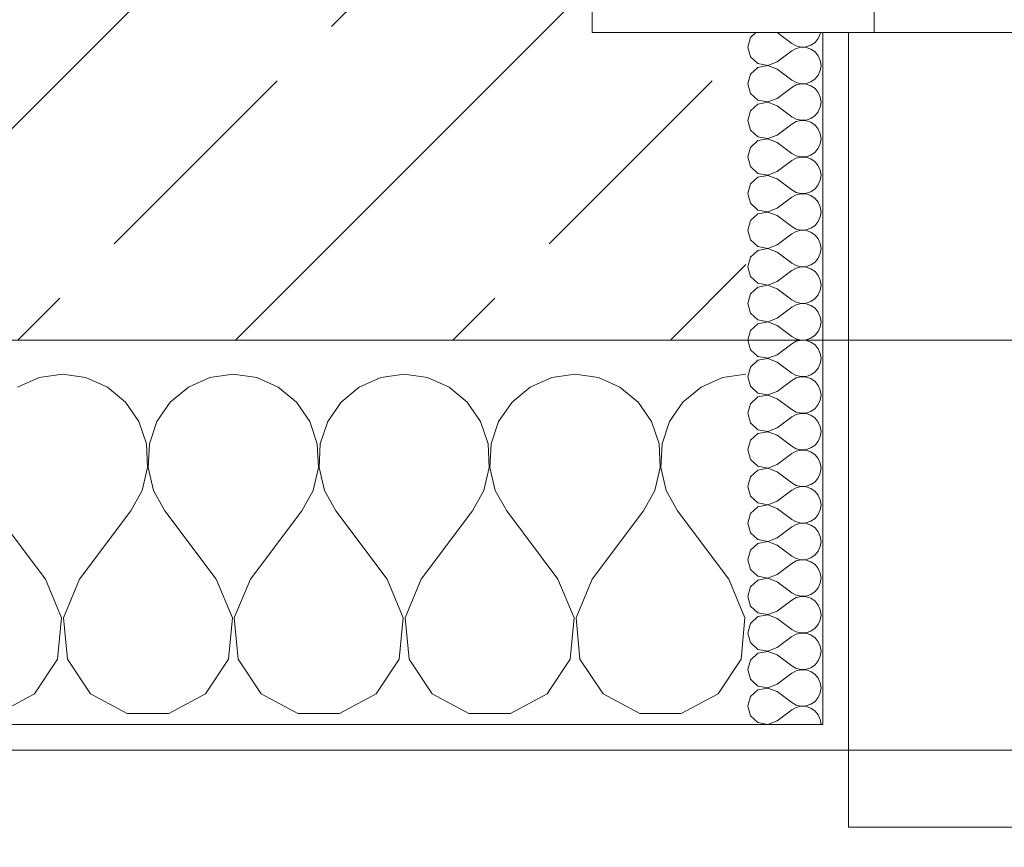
# Model space of a CAD drawing. Header units: metres. Extents: x -3.6 to 90.7, y -11.1 to 18.
# Tile 339 of 656: x 36.917 to 37.301, y -0.193 to 0.13. Entities that reach past the tile are written whole.
import ezdxf

# ---------------------------------------------------------------- set-up
doc = ezdxf.new("R2010")
doc.units = ezdxf.units.M
doc.header["$MEASUREMENT"] = 0
doc.linetypes.add('Strichlinie eng', pattern=[0.115, 0.075, -0.04])
doc.linetypes.add('Wipeout_Contour', pattern=[1, 0, -1])
for name, color, linetype in [('152 - Bemaßung_ Beschriftung.Ausbau', 7, 'Continuous'), ('603 - Struktur.Bodenplatte_ Decke Roh', 7, 'Continuous'), ('604 - Struktur.Wand Aussen', 7, 'Continuous')]:
    doc.layers.add(name, color=color, linetype=linetype)
doc.styles.add('ERSTELLTER_STIL_2', font='txt')
doc.dimstyles.new('ERSTELLTER_STIL__1', dxfattribs={"dimtxt": 0.1, "dimasz": 0.0532, "dimexe": 0.18, "dimexo": 0.0625, "dimgap": 0, "dimtad": 1, "dimzin": 0, "dimdsep": 46, "dimtxsty": 'ERSTELLTER_STIL_2', "dimblk": 'ARROWHEAD_2', "dimblk1": 'ARROWHEAD_2', "dimblk2": 'ARROWHEAD_2', "dimcen": 0.09, "dimse1": 1, "dimse2": 1, "dimclrd": 7, "dimclre": 7, "dimclrt": 7, "dimazin": 0, "dimtfac": 1, "dimtdec": 4, "dimtmove": 0, "dimatfit": 3, "dimfxl": 1, "dimtolj": 1, "dimtzin": 0, "dimarcsym": 0})
doc.dimstyles.new('ERSTELLTER_STIL__2', dxfattribs={"dimtxt": 0.1, "dimasz": 0.0532, "dimexe": 0.18, "dimexo": 0.0625, "dimgap": 0, "dimtad": 1, "dimzin": 0, "dimdsep": 46, "dimtxsty": 'ERSTELLTER_STIL_2', "dimblk": 'ARROWHEAD_2', "dimblk1": 'ARROWHEAD_2', "dimblk2": 'ARROWHEAD_2', "dimcen": 0.09, "dimse1": 1, "dimse2": 1, "dimclrd": 7, "dimclre": 7, "dimclrt": 7, "dimazin": 0, "dimtfac": 1, "dimtdec": 4, "dimtmove": 2, "dimatfit": 3, "dimfxl": 1, "dimtolj": 1, "dimtzin": 0, "dimarcsym": 0})
doc.dimstyles.new('ERSTELLTER_STIL__3', dxfattribs={"dimtxt": 0.1, "dimasz": 0.0532, "dimexe": 0.18, "dimexo": 0.0625, "dimgap": 0, "dimtad": 1, "dimtih": 1, "dimtoh": 1, "dimzin": 0, "dimdsep": 46, "dimtxsty": 'ERSTELLTER_STIL_2', "dimblk": 'ARROWHEAD_2', "dimblk1": 'ARROWHEAD_2', "dimblk2": 'ARROWHEAD_2', "dimcen": 0.09, "dimse1": 1, "dimse2": 1, "dimclrd": 7, "dimclre": 7, "dimclrt": 7, "dimazin": 0, "dimtfac": 1, "dimtdec": 4, "dimtmove": 0, "dimatfit": 3, "dimfxl": 1, "dimtolj": 1, "dimtzin": 0, "dimarcsym": 0})
pattern_1 = [(0, (0, 0), (0, 0.08660254), [0, -0.05]), (0, (0.025, 0.0433), (0, 0.08660254), [0, -0.05])]

# ---------------------------------------------------------------- blocks, each defined once
blk = doc.blocks.new('*X82')
at = {"layer": '604 - Struktur.Wand Aussen', "color": 7, "linetype": 'Continuous', "lineweight": 5}
for p, q in [((36.92422, -0.0096), (36.91581, -0.01331)), ((36.93333, -0.00833), (36.92422, -0.0096)), ((36.94244, -0.0096), (36.93333, -0.00833)), ((36.95086, -0.01331), (36.94244, -0.0096)), ((36.99089, -0.0096), (36.98248, -0.01331)), ((37, -0.00833), (36.99089, -0.0096)), ((37.00911, -0.0096), (37, -0.00833)), ((37.01752, -0.01331), (37.00911, -0.0096)), ((37.05756, -0.0096), (37.04914, -0.01331)), ((37.06667, -0.00833), (37.05756, -0.0096)), ((37.07578, -0.0096), (37.06667, -0.00833)), ((37.08419, -0.01331), (37.07578, -0.0096)), ((37.12422, -0.0096), (37.11581, -0.01331)), ((37.13333, -0.00833), (37.12422, -0.0096)), ((37.14244, -0.0096), (37.13333, -0.00833)), ((37.15086, -0.01331), (37.14244, -0.0096)), ((37.19089, -0.0096), (37.18248, -0.01331)), ((37.2, -0.00833), (37.19089, -0.0096)), ((36.95794, -0.01918), (36.95086, -0.01331)), ((36.98248, -0.01331), (36.97539, -0.01918)), ((37.02461, -0.01918), (37.01752, -0.01331)), ((37.04914, -0.01331), (37.04206, -0.01918)), ((37.09127, -0.01918), (37.08419, -0.01331)), ((37.11581, -0.01331), (37.10873, -0.01918)), ((37.15794, -0.01918), (37.15086, -0.01331)), ((37.18248, -0.01331), (37.17539, -0.01918)), ((36.96315, -0.02676), (36.95794, -0.01918)), ((36.97539, -0.01918), (36.97019, -0.02676)), ((37.02981, -0.02676), (37.02461, -0.01918)), ((37.04206, -0.01918), (37.03685, -0.02676)), ((37.09648, -0.02676), (37.09127, -0.01918)), ((37.10873, -0.01918), (37.10352, -0.02676)), ((37.16315, -0.02676), (37.15794, -0.01918)), ((37.17539, -0.01918), (37.17019, -0.02676)), ((36.96609, -0.03547), (36.96315, -0.02676)), ((36.97019, -0.02676), (36.96725, -0.03547)), ((37.03275, -0.03547), (37.02981, -0.02676)), ((37.03685, -0.02676), (37.03391, -0.03547)), ((37.09942, -0.03547), (37.09648, -0.02676)), ((37.10352, -0.02676), (37.10058, -0.03547)), ((37.16609, -0.03547), (37.16315, -0.02676)), ((37.17019, -0.02676), (37.16725, -0.03547)), ((36.96653, -0.04466), (36.96609, -0.03547)), ((36.96725, -0.03547), (36.9668, -0.04466)), ((37.0332, -0.04466), (37.03275, -0.03547)), ((37.03391, -0.03547), (37.03347, -0.04466)), ((37.09987, -0.04466), (37.09942, -0.03547)), ((37.10058, -0.03547), (37.10013, -0.04466)), ((37.16653, -0.04466), (37.16609, -0.03547)), ((37.16725, -0.03547), (37.1668, -0.04466)), ((36.96445, -0.05362), (36.96653, -0.04466)), ((36.9668, -0.04466), (36.96888, -0.05362)), ((37.03112, -0.05362), (37.0332, -0.04466)), ((37.03347, -0.04466), (37.03555, -0.05362)), ((37.09778, -0.05362), (37.09987, -0.04466)), ((37.10013, -0.04466), (37.10222, -0.05362)), ((37.16445, -0.05362), (37.16653, -0.04466)), ((37.1668, -0.04466), (37.16888, -0.05362)), ((36.96, -0.06167), (36.96445, -0.05362)), ((36.96888, -0.05362), (36.97333, -0.06167)), ((37.02667, -0.06167), (37.03112, -0.05362)), ((37.03555, -0.05362), (37.04, -0.06167)), ((37.09333, -0.06167), (37.09778, -0.05362)), ((37.10222, -0.05362), (37.10667, -0.06167)), ((37.16, -0.06167), (37.16445, -0.05362)), ((37.16888, -0.05362), (37.17333, -0.06167)), ((36.92667, -0.08833), (36.90667, -0.06167)), ((36.94, -0.08833), (36.96, -0.06167)), ((36.99333, -0.08833), (36.97333, -0.06167)), ((37.00667, -0.08833), (37.02667, -0.06167)), ((37.06, -0.08833), (37.04, -0.06167)), ((37.07333, -0.08833), (37.09333, -0.06167)), ((37.12667, -0.08833), (37.10667, -0.06167)), ((37.14, -0.08833), (37.16, -0.06167)), ((37.19333, -0.08833), (37.17333, -0.06167)), ((36.93295, -0.1033), (36.92667, -0.08833)), ((36.94, -0.08833), (36.93371, -0.1033)), ((36.99962, -0.1033), (36.99333, -0.08833)), ((37.00667, -0.08833), (37.00038, -0.1033)), ((37.06629, -0.1033), (37.06, -0.08833)), ((37.07333, -0.08833), (37.06705, -0.1033)), ((37.13295, -0.1033), (37.12667, -0.08833)), ((37.14, -0.08833), (37.13371, -0.1033)), ((37.19962, -0.1033), (37.19333, -0.08833)), ((36.93142, -0.11947), (36.93295, -0.1033)), ((36.93371, -0.1033), (36.93525, -0.11947)), ((36.99808, -0.11947), (36.99962, -0.1033)), ((37.00038, -0.1033), (37.00192, -0.11947)), ((37.06475, -0.11947), (37.06629, -0.1033)), ((37.06705, -0.1033), (37.06858, -0.11947)), ((37.13142, -0.11947), (37.13295, -0.1033)), ((37.13371, -0.1033), (37.13525, -0.11947)), ((37.19808, -0.11947), (37.19962, -0.1033)), ((36.92243, -0.13299), (36.93142, -0.11947)), ((36.93525, -0.11947), (36.94424, -0.13299)), ((36.9891, -0.13299), (36.99808, -0.11947)), ((37.00192, -0.11947), (37.0109, -0.13299)), ((37.05576, -0.13299), (37.06475, -0.11947)), ((37.06858, -0.11947), (37.07757, -0.13299)), ((37.12243, -0.13299), (37.13142, -0.11947)), ((37.13525, -0.11947), (37.14424, -0.13299)), ((37.1891, -0.13299), (37.19808, -0.11947)), ((36.90812, -0.14066), (36.92243, -0.13299)), ((36.94424, -0.13299), (36.95855, -0.14066)), ((36.97479, -0.14066), (36.9891, -0.13299)), ((37.0109, -0.13299), (37.02521, -0.14066)), ((37.04145, -0.14066), (37.05576, -0.13299)), ((37.07757, -0.13299), (37.09188, -0.14066)), ((37.10812, -0.14066), (37.12243, -0.13299)), ((37.14424, -0.13299), (37.15855, -0.14066)), ((37.17479, -0.14066), (37.1891, -0.13299)), ((36.95855, -0.14066), (36.97479, -0.14066)), ((37.02521, -0.14066), (37.04145, -0.14066)), ((37.09188, -0.14066), (37.10812, -0.14066)), ((37.15855, -0.14066), (37.17479, -0.14066))]:
    blk.add_line(p, q, dxfattribs=at)
blk = doc.blocks.new('*X92')
at = {"layer": '604 - Struktur.Wand Aussen', "color": 7, "linetype": 'Continuous', "lineweight": 5}
for p, q in [((37.20178, 0.12304), (37.20071, 0.11929)), ((37.20392, 0.125), (37.20178, 0.12304)), ((37.21214, 0.125), (37.21786, 0.12071)), ((37.22822, 0.12267), (37.22901, 0.12448)), ((37.22901, 0.12448), (37.22909, 0.125)), ((37.20071, 0.11929), (37.20178, 0.11553)), ((37.21786, 0.12071), (37.21958, 0.11976)), ((37.21958, 0.11976), (37.2215, 0.11931)), ((37.2215, 0.11926), (37.21958, 0.11881)), ((37.2215, 0.11931), (37.22347, 0.11941)), ((37.22347, 0.11916), (37.2215, 0.11926)), ((37.22347, 0.11941), (37.22534, 0.12004)), ((37.22534, 0.11853), (37.22347, 0.11916)), ((37.22534, 0.12004), (37.22696, 0.12116)), ((37.22696, 0.12116), (37.22822, 0.12267)), ((37.20178, 0.11553), (37.20466, 0.1129)), ((37.21214, 0.11357), (37.21786, 0.11786)), ((37.21958, 0.11881), (37.21786, 0.11786)), ((37.22696, 0.11742), (37.22534, 0.11853)), ((37.22822, 0.1159), (37.22696, 0.11742)), ((37.22901, 0.11409), (37.22822, 0.1159)), ((37.20466, 0.1129), (37.2085, 0.11217)), ((37.2085, 0.11211), (37.20466, 0.11139)), ((37.2085, 0.11217), (37.21214, 0.11357)), ((37.21214, 0.11071), (37.2085, 0.11211)), ((37.22929, 0.11214), (37.22901, 0.11409)), ((37.22901, 0.11019), (37.22929, 0.11214)), ((37.20178, 0.10876), (37.20071, 0.105)), ((37.20466, 0.11139), (37.20178, 0.10876)), ((37.21214, 0.11071), (37.21786, 0.10643)), ((37.22696, 0.10687), (37.22822, 0.10839)), ((37.22822, 0.10839), (37.22901, 0.11019)), ((37.20071, 0.105), (37.20178, 0.10124)), ((37.21786, 0.10643), (37.21958, 0.10547)), ((37.21958, 0.10453), (37.21786, 0.10357)), ((37.21958, 0.10547), (37.2215, 0.10503)), ((37.2215, 0.10497), (37.21958, 0.10453)), ((37.2215, 0.10503), (37.22347, 0.10512)), ((37.22347, 0.10488), (37.2215, 0.10497)), ((37.22347, 0.10512), (37.22534, 0.10575)), ((37.22534, 0.10425), (37.22347, 0.10488)), ((37.22534, 0.10575), (37.22696, 0.10687)), ((37.22696, 0.10313), (37.22534, 0.10425)), ((37.20178, 0.10124), (37.20466, 0.09861)), ((37.21214, 0.09929), (37.21786, 0.10357)), ((37.22822, 0.10161), (37.22696, 0.10313)), ((37.22901, 0.09981), (37.22822, 0.10161)), ((37.20466, 0.0971), (37.20178, 0.09447)), ((37.20466, 0.09861), (37.2085, 0.09789)), ((37.2085, 0.09783), (37.20466, 0.0971)), ((37.2085, 0.09789), (37.21214, 0.09929)), ((37.21214, 0.09643), (37.2085, 0.09783)), ((37.21214, 0.09643), (37.21786, 0.09214)), ((37.22929, 0.09786), (37.22901, 0.09981)), ((37.22901, 0.09591), (37.22929, 0.09786)), ((37.20178, 0.09447), (37.20071, 0.09071)), ((37.22534, 0.09147), (37.22696, 0.09258)), ((37.22696, 0.09258), (37.22822, 0.0941)), ((37.22822, 0.0941), (37.22901, 0.09591)), ((37.20071, 0.09071), (37.20178, 0.08696)), ((37.21214, 0.085), (37.21786, 0.08929)), ((37.21786, 0.09214), (37.21958, 0.09119)), ((37.21958, 0.09024), (37.21786, 0.08929)), ((37.21958, 0.09119), (37.2215, 0.09074)), ((37.2215, 0.09069), (37.21958, 0.09024)), ((37.2215, 0.09074), (37.22347, 0.09084)), ((37.22347, 0.09059), (37.2215, 0.09069)), ((37.22347, 0.09084), (37.22534, 0.09147)), ((37.22534, 0.08996), (37.22347, 0.09059)), ((37.22696, 0.08884), (37.22534, 0.08996)), ((37.22822, 0.08733), (37.22696, 0.08884)), ((37.20178, 0.08696), (37.20466, 0.08433)), ((37.2085, 0.0836), (37.21214, 0.085)), ((37.22901, 0.08552), (37.22822, 0.08733)), ((37.22929, 0.08357), (37.22901, 0.08552)), ((37.20466, 0.08282), (37.20178, 0.08018)), ((37.20466, 0.08433), (37.2085, 0.0836)), ((37.2085, 0.08354), (37.20466, 0.08282)), ((37.21214, 0.08214), (37.2085, 0.08354)), ((37.21214, 0.08214), (37.21786, 0.07786)), ((37.22822, 0.07982), (37.22901, 0.08162)), ((37.22901, 0.08162), (37.22929, 0.08357)), ((37.20178, 0.08018), (37.20071, 0.07643)), ((37.21786, 0.07786), (37.21958, 0.0769)), ((37.21958, 0.0769), (37.2215, 0.07646)), ((37.22347, 0.07655), (37.22534, 0.07718)), ((37.22534, 0.07718), (37.22696, 0.0783)), ((37.22696, 0.0783), (37.22822, 0.07982)), ((37.20071, 0.07643), (37.20178, 0.07267)), ((37.21214, 0.07071), (37.21786, 0.075)), ((37.21958, 0.07595), (37.21786, 0.075)), ((37.2215, 0.0764), (37.21958, 0.07595)), ((37.2215, 0.07646), (37.22347, 0.07655)), ((37.22347, 0.0763), (37.2215, 0.0764)), ((37.22534, 0.07567), (37.22347, 0.0763)), ((37.22696, 0.07456), (37.22534, 0.07567)), ((37.22822, 0.07304), (37.22696, 0.07456)), ((37.22901, 0.07124), (37.22822, 0.07304)), ((37.20178, 0.07267), (37.20466, 0.07004)), ((37.20466, 0.07004), (37.2085, 0.06931)), ((37.2085, 0.06926), (37.20466, 0.06853)), ((37.2085, 0.06931), (37.21214, 0.07071)), ((37.21214, 0.06786), (37.2085, 0.06926)), ((37.22929, 0.06929), (37.22901, 0.07124)), ((37.22901, 0.06733), (37.22929, 0.06929)), ((37.20178, 0.0659), (37.20071, 0.06214)), ((37.20466, 0.06853), (37.20178, 0.0659)), ((37.21214, 0.06786), (37.21786, 0.06357)), ((37.22696, 0.06401), (37.22822, 0.06553)), ((37.22822, 0.06553), (37.22901, 0.06733)), ((37.20071, 0.06214), (37.20178, 0.05839)), ((37.21786, 0.06357), (37.21958, 0.06262)), ((37.21958, 0.06167), (37.21786, 0.06071)), ((37.21958, 0.06262), (37.2215, 0.06217)), ((37.2215, 0.06211), (37.21958, 0.06167)), ((37.2215, 0.06217), (37.22347, 0.06227)), ((37.22347, 0.06202), (37.2215, 0.06211)), ((37.22347, 0.06227), (37.22534, 0.0629)), ((37.22534, 0.06139), (37.22347, 0.06202)), ((37.22534, 0.0629), (37.22696, 0.06401)), ((37.20178, 0.05839), (37.20466, 0.05575)), ((37.21214, 0.05643), (37.21786, 0.06071)), ((37.22696, 0.06027), (37.22534, 0.06139)), ((37.22822, 0.05876), (37.22696, 0.06027)), ((37.22901, 0.05695), (37.22822, 0.05876)), ((37.20466, 0.05425), (37.20178, 0.05161)), ((37.20466, 0.05575), (37.2085, 0.05503)), ((37.2085, 0.05497), (37.20466, 0.05425)), ((37.2085, 0.05503), (37.21214, 0.05643)), ((37.21214, 0.05357), (37.2085, 0.05497)), ((37.22929, 0.055), (37.22901, 0.05695)), ((37.22901, 0.05305), (37.22929, 0.055)), ((37.20178, 0.05161), (37.20071, 0.04786)), ((37.21214, 0.05357), (37.21786, 0.04929)), ((37.22696, 0.04973), (37.22822, 0.05124)), ((37.22822, 0.05124), (37.22901, 0.05305)), ((37.20071, 0.04786), (37.20178, 0.0441)), ((37.21214, 0.04214), (37.21786, 0.04643)), ((37.21786, 0.04929), (37.21958, 0.04833)), ((37.21958, 0.04738), (37.21786, 0.04643)), ((37.21958, 0.04833), (37.2215, 0.04789)), ((37.2215, 0.04783), (37.21958, 0.04738)), ((37.2215, 0.04789), (37.22347, 0.04798)), ((37.22347, 0.04773), (37.2215, 0.04783)), ((37.22347, 0.04798), (37.22534, 0.04861)), ((37.22534, 0.0471), (37.22347, 0.04773)), ((37.22534, 0.04861), (37.22696, 0.04973)), ((37.22696, 0.04599), (37.22534, 0.0471)), ((37.20178, 0.0441), (37.20466, 0.04147)), ((37.22822, 0.04447), (37.22696, 0.04599)), ((37.22901, 0.04267), (37.22822, 0.04447)), ((37.22929, 0.04071), (37.22901, 0.04267)), ((37.20466, 0.03996), (37.20178, 0.03733)), ((37.20466, 0.04147), (37.2085, 0.04074)), ((37.2085, 0.04069), (37.20466, 0.03996)), ((37.2085, 0.04074), (37.21214, 0.04214)), ((37.21214, 0.03929), (37.2085, 0.04069)), ((37.21214, 0.03929), (37.21786, 0.035)), ((37.22822, 0.03696), (37.22901, 0.03876)), ((37.22901, 0.03876), (37.22929, 0.04071)), ((37.20178, 0.03733), (37.20071, 0.03357)), ((37.21786, 0.035), (37.21958, 0.03405)), ((37.22534, 0.03433), (37.22696, 0.03544)), ((37.22696, 0.03544), (37.22822, 0.03696)), ((37.20071, 0.03357), (37.20178, 0.02982)), ((37.21214, 0.02786), (37.21786, 0.03214)), ((37.21958, 0.0331), (37.21786, 0.03214)), ((37.21958, 0.03405), (37.2215, 0.0336)), ((37.2215, 0.03354), (37.21958, 0.0331)), ((37.2215, 0.0336), (37.22347, 0.0337)), ((37.22347, 0.03345), (37.2215, 0.03354)), ((37.22347, 0.0337), (37.22534, 0.03433)), ((37.22534, 0.03282), (37.22347, 0.03345)), ((37.22696, 0.0317), (37.22534, 0.03282)), ((37.22822, 0.03018), (37.22696, 0.0317)), ((37.20178, 0.02982), (37.20466, 0.02718)), ((37.20466, 0.02718), (37.2085, 0.02646)), ((37.2085, 0.02646), (37.21214, 0.02786)), ((37.22901, 0.02838), (37.22822, 0.03018)), ((37.22929, 0.02643), (37.22901, 0.02838)), ((37.20466, 0.02567), (37.20178, 0.02304)), ((37.2085, 0.0264), (37.20466, 0.02567)), ((37.21214, 0.025), (37.2085, 0.0264)), ((37.21214, 0.025), (37.21786, 0.02071)), ((37.22822, 0.02267), (37.22901, 0.02448)), ((37.22901, 0.02448), (37.22929, 0.02643)), ((37.20178, 0.02304), (37.20071, 0.01929)), ((37.20071, 0.01929), (37.20178, 0.01553)), ((37.21786, 0.02071), (37.21958, 0.01976)), ((37.21958, 0.01976), (37.2215, 0.01931)), ((37.2215, 0.01926), (37.21958, 0.01881)), ((37.2215, 0.01931), (37.22347, 0.01941)), ((37.22347, 0.01916), (37.2215, 0.01926)), ((37.22347, 0.01941), (37.22534, 0.02004)), ((37.22534, 0.02004), (37.22696, 0.02116)), ((37.22696, 0.02116), (37.22822, 0.02267)), ((37.20178, 0.01553), (37.20466, 0.0129)), ((37.21214, 0.01357), (37.21786, 0.01786)), ((37.21958, 0.01881), (37.21786, 0.01786)), ((37.22534, 0.01853), (37.22347, 0.01916)), ((37.22696, 0.01742), (37.22534, 0.01853)), ((37.22822, 0.0159), (37.22696, 0.01742)), ((37.22901, 0.01409), (37.22822, 0.0159)), ((37.20466, 0.0129), (37.2085, 0.01217)), ((37.2085, 0.01211), (37.20466, 0.01139)), ((37.2085, 0.01217), (37.21214, 0.01357)), ((37.21214, 0.01071), (37.2085, 0.01211)), ((37.22929, 0.01214), (37.22901, 0.01409)), ((37.22901, 0.01019), (37.22929, 0.01214)), ((37.20178, 0.00876), (37.20071, 0.005)), ((37.20466, 0.01139), (37.20178, 0.00876)), ((37.21214, 0.01071), (37.21786, 0.00643)), ((37.22696, 0.00687), (37.22822, 0.00839)), ((37.22822, 0.00839), (37.22901, 0.01019)), ((37.20071, 0.005), (37.20178, 0.00124)), ((37.21786, 0.00643), (37.21958, 0.00547)), ((37.21958, 0.00453), (37.21786, 0.00357)), ((37.21958, 0.00547), (37.2215, 0.00503)), ((37.2215, 0.00497), (37.21958, 0.00453)), ((37.2215, 0.00503), (37.22347, 0.00512)), ((37.22347, 0.00488), (37.2215, 0.00497)), ((37.22347, 0.00512), (37.22534, 0.00575)), ((37.22534, 0.00425), (37.22347, 0.00488)), ((37.22534, 0.00575), (37.22696, 0.00687)), ((37.22696, 0.00313), (37.22534, 0.00425)), ((37.20178, 0.00124), (37.20466, -0.00139)), ((37.21214, -0.00071), (37.21786, 0.00357)), ((37.22822, 0.00161), (37.22696, 0.00313)), ((37.22901, -0.00019), (37.22822, 0.00161)), ((37.20466, -0.0029), (37.20178, -0.00553)), ((37.20466, -0.00139), (37.2085, -0.00211)), ((37.2085, -0.00217), (37.20466, -0.0029)), ((37.2085, -0.00211), (37.21214, -0.00071)), ((37.21214, -0.00357), (37.2085, -0.00217)), ((37.21214, -0.00357), (37.21786, -0.00786)), ((37.22929, -0.00214), (37.22901, -0.00019)), ((37.22901, -0.00409), (37.22929, -0.00214)), ((37.20178, -0.00553), (37.20071, -0.00929)), ((37.22534, -0.00853), (37.22696, -0.00742)), ((37.22696, -0.00742), (37.22822, -0.0059)), ((37.22822, -0.0059), (37.22901, -0.00409)), ((37.20071, -0.00929), (37.20178, -0.01304)), ((37.21214, -0.015), (37.21786, -0.01071)), ((37.21786, -0.00786), (37.21958, -0.00881)), ((37.21958, -0.00976), (37.21786, -0.01071)), ((37.21958, -0.00881), (37.2215, -0.00926)), ((37.2215, -0.00931), (37.21958, -0.00976)), ((37.2215, -0.00926), (37.22347, -0.00916)), ((37.22347, -0.00941), (37.2215, -0.00931)), ((37.22347, -0.00916), (37.22534, -0.00853)), ((37.22534, -0.01004), (37.22347, -0.00941)), ((37.22696, -0.01116), (37.22534, -0.01004)), ((37.22822, -0.01267), (37.22696, -0.01116)), ((37.20178, -0.01304), (37.20466, -0.01567)), ((37.2085, -0.0164), (37.21214, -0.015)), ((37.22901, -0.01448), (37.22822, -0.01267)), ((37.22929, -0.01643), (37.22901, -0.01448)), ((37.20466, -0.01718), (37.20178, -0.01982)), ((37.20466, -0.01567), (37.2085, -0.0164)), ((37.2085, -0.01646), (37.20466, -0.01718)), ((37.21214, -0.01786), (37.2085, -0.01646)), ((37.21214, -0.01786), (37.21786, -0.02214)), ((37.22822, -0.02018), (37.22901, -0.01838)), ((37.22901, -0.01838), (37.22929, -0.01643)), ((37.20178, -0.01982), (37.20071, -0.02357)), ((37.21786, -0.02214), (37.21958, -0.0231)), ((37.22347, -0.02345), (37.22534, -0.02282)), ((37.22534, -0.02282), (37.22696, -0.0217)), ((37.22696, -0.0217), (37.22822, -0.02018)), ((37.20071, -0.02357), (37.20178, -0.02733)), ((37.21214, -0.02929), (37.21786, -0.025)), ((37.21958, -0.02405), (37.21786, -0.025)), ((37.21958, -0.0231), (37.2215, -0.02354)), ((37.2215, -0.0236), (37.21958, -0.02405)), ((37.2215, -0.02354), (37.22347, -0.02345)), ((37.22347, -0.0237), (37.2215, -0.0236)), ((37.22534, -0.02433), (37.22347, -0.0237)), ((37.22696, -0.02544), (37.22534, -0.02433)), ((37.22822, -0.02696), (37.22696, -0.02544)), ((37.20178, -0.02733), (37.20466, -0.02996)), ((37.20466, -0.02996), (37.2085, -0.03069)), ((37.2085, -0.03069), (37.21214, -0.02929)), ((37.22901, -0.02876), (37.22822, -0.02696)), ((37.22929, -0.03071), (37.22901, -0.02876)), ((37.22901, -0.03267), (37.22929, -0.03071)), ((37.20178, -0.0341), (37.20071, -0.03786)), ((37.20466, -0.03147), (37.20178, -0.0341)), ((37.2085, -0.03074), (37.20466, -0.03147)), ((37.21214, -0.03214), (37.2085, -0.03074)), ((37.21214, -0.03214), (37.21786, -0.03643)), ((37.22696, -0.03599), (37.22822, -0.03447)), ((37.22822, -0.03447), (37.22901, -0.03267)), ((37.20071, -0.03786), (37.20178, -0.04161)), ((37.21786, -0.03643), (37.21958, -0.03738)), ((37.21958, -0.03833), (37.21786, -0.03929)), ((37.21958, -0.03738), (37.2215, -0.03783)), ((37.2215, -0.03789), (37.21958, -0.03833)), ((37.2215, -0.03783), (37.22347, -0.03773)), ((37.22347, -0.03798), (37.2215, -0.03789)), ((37.22347, -0.03773), (37.22534, -0.0371)), ((37.22534, -0.03861), (37.22347, -0.03798)), ((37.22534, -0.0371), (37.22696, -0.03599)), ((37.20178, -0.04161), (37.20466, -0.04425)), ((37.21214, -0.04357), (37.21786, -0.03929)), ((37.22696, -0.03973), (37.22534, -0.03861)), ((37.22822, -0.04124), (37.22696, -0.03973)), ((37.22901, -0.04305), (37.22822, -0.04124)), ((37.20466, -0.04575), (37.20178, -0.04839)), ((37.20466, -0.04425), (37.2085, -0.04497)), ((37.2085, -0.04503), (37.20466, -0.04575)), ((37.2085, -0.04497), (37.21214, -0.04357)), ((37.21214, -0.04643), (37.2085, -0.04503)), ((37.22929, -0.045), (37.22901, -0.04305)), ((37.22901, -0.04695), (37.22929, -0.045)), ((37.20178, -0.04839), (37.20071, -0.05214)), ((37.21214, -0.04643), (37.21786, -0.05071)), ((37.22696, -0.05027), (37.22822, -0.04876)), ((37.22822, -0.04876), (37.22901, -0.04695)), ((37.20071, -0.05214), (37.20178, -0.0559)), ((37.21214, -0.05786), (37.21786, -0.05357)), ((37.21786, -0.05071), (37.21958, -0.05167)), ((37.21958, -0.05262), (37.21786, -0.05357)), ((37.21958, -0.05167), (37.2215, -0.05211)), ((37.2215, -0.05217), (37.21958, -0.05262)), ((37.2215, -0.05211), (37.22347, -0.05202)), ((37.22347, -0.05227), (37.2215, -0.05217)), ((37.22347, -0.05202), (37.22534, -0.05139)), ((37.22534, -0.0529), (37.22347, -0.05227)), ((37.22534, -0.05139), (37.22696, -0.05027)), ((37.22696, -0.05401), (37.22534, -0.0529)), ((37.20178, -0.0559), (37.20466, -0.05853)), ((37.22822, -0.05553), (37.22696, -0.05401)), ((37.22901, -0.05733), (37.22822, -0.05553)), ((37.22929, -0.05929), (37.22901, -0.05733)), ((37.20466, -0.06004), (37.20178, -0.06267)), ((37.20466, -0.05853), (37.2085, -0.05926)), ((37.2085, -0.05931), (37.20466, -0.06004)), ((37.2085, -0.05926), (37.21214, -0.05786)), ((37.21214, -0.06071), (37.2085, -0.05931)), ((37.21214, -0.06071), (37.21786, -0.065)), ((37.22822, -0.06304), (37.22901, -0.06124)), ((37.22901, -0.06124), (37.22929, -0.05929)), ((37.20178, -0.06267), (37.20071, -0.06643)), ((37.21786, -0.065), (37.21958, -0.06595)), ((37.22534, -0.06567), (37.22696, -0.06456)), ((37.22696, -0.06456), (37.22822, -0.06304)), ((37.20071, -0.06643), (37.20178, -0.07018)), ((37.21214, -0.07214), (37.21786, -0.06786)), ((37.21958, -0.0669), (37.21786, -0.06786)), ((37.21958, -0.06595), (37.2215, -0.0664)), ((37.2215, -0.06646), (37.21958, -0.0669)), ((37.2215, -0.0664), (37.22347, -0.0663)), ((37.22347, -0.06655), (37.2215, -0.06646)), ((37.22347, -0.0663), (37.22534, -0.06567)), ((37.22534, -0.06718), (37.22347, -0.06655)), ((37.22696, -0.0683), (37.22534, -0.06718)), ((37.22822, -0.06982), (37.22696, -0.0683)), ((37.20178, -0.07018), (37.20466, -0.07282)), ((37.20466, -0.07282), (37.2085, -0.07354)), ((37.2085, -0.07354), (37.21214, -0.07214)), ((37.22901, -0.07162), (37.22822, -0.06982)), ((37.22929, -0.07357), (37.22901, -0.07162)), ((37.20466, -0.07433), (37.20178, -0.07696)), ((37.2085, -0.0736), (37.20466, -0.07433)), ((37.21214, -0.075), (37.2085, -0.0736)), ((37.21214, -0.075), (37.21786, -0.07929)), ((37.22822, -0.07733), (37.22901, -0.07552)), ((37.22901, -0.07552), (37.22929, -0.07357)), ((37.20178, -0.07696), (37.20071, -0.08071)), ((37.21786, -0.07929), (37.21958, -0.08024)), ((37.21958, -0.08024), (37.2215, -0.08069)), ((37.2215, -0.08069), (37.22347, -0.08059)), ((37.22347, -0.08059), (37.22534, -0.07996)), ((37.22534, -0.07996), (37.22696, -0.07884)), ((37.22696, -0.07884), (37.22822, -0.07733)), ((37.20071, -0.08071), (37.20178, -0.08447)), ((37.20178, -0.08447), (37.20466, -0.0871)), ((37.21214, -0.08643), (37.21786, -0.08214)), ((37.21958, -0.08119), (37.21786, -0.08214)), ((37.2215, -0.08074), (37.21958, -0.08119)), ((37.22347, -0.08084), (37.2215, -0.08074)), ((37.22534, -0.08147), (37.22347, -0.08084)), ((37.22696, -0.08258), (37.22534, -0.08147)), ((37.22822, -0.0841), (37.22696, -0.08258)), ((37.22901, -0.08591), (37.22822, -0.0841)), ((37.20466, -0.0871), (37.2085, -0.08783)), ((37.2085, -0.08789), (37.20466, -0.08861)), ((37.2085, -0.08783), (37.21214, -0.08643)), ((37.21214, -0.08929), (37.2085, -0.08789)), ((37.22929, -0.08786), (37.22901, -0.08591)), ((37.22901, -0.08981), (37.22929, -0.08786)), ((37.20178, -0.09124), (37.20071, -0.095)), ((37.20466, -0.08861), (37.20178, -0.09124)), ((37.21214, -0.08929), (37.21786, -0.09357)), ((37.22696, -0.09313), (37.22822, -0.09161)), ((37.22822, -0.09161), (37.22901, -0.08981)), ((37.20071, -0.095), (37.20178, -0.09876)), ((37.21786, -0.09357), (37.21958, -0.09453)), ((37.21958, -0.09547), (37.21786, -0.09643)), ((37.21958, -0.09453), (37.2215, -0.09497)), ((37.2215, -0.09503), (37.21958, -0.09547)), ((37.2215, -0.09497), (37.22347, -0.09488)), ((37.22347, -0.09512), (37.2215, -0.09503)), ((37.22347, -0.09488), (37.22534, -0.09425)), ((37.22534, -0.09575), (37.22347, -0.09512)), ((37.22534, -0.09425), (37.22696, -0.09313)), ((37.22696, -0.09687), (37.22534, -0.09575)), ((37.20178, -0.09876), (37.20466, -0.10139)), ((37.21214, -0.10071), (37.21786, -0.09643)), ((37.22822, -0.09839), (37.22696, -0.09687)), ((37.22901, -0.10019), (37.22822, -0.09839)), ((37.20466, -0.1029), (37.20178, -0.10553)), ((37.20466, -0.10139), (37.2085, -0.10211)), ((37.2085, -0.10217), (37.20466, -0.1029)), ((37.2085, -0.10211), (37.21214, -0.10071)), ((37.21214, -0.10357), (37.2085, -0.10217)), ((37.21214, -0.10357), (37.21786, -0.10786)), ((37.22929, -0.10214), (37.22901, -0.10019)), ((37.22901, -0.10409), (37.22929, -0.10214)), ((37.20178, -0.10553), (37.20071, -0.10929)), ((37.22534, -0.10853), (37.22696, -0.10742)), ((37.22696, -0.10742), (37.22822, -0.1059)), ((37.22822, -0.1059), (37.22901, -0.10409)), ((37.20071, -0.10929), (37.20178, -0.11304)), ((37.21214, -0.115), (37.21786, -0.11071)), ((37.21786, -0.10786), (37.21958, -0.10881)), ((37.21958, -0.10976), (37.21786, -0.11071)), ((37.21958, -0.10881), (37.2215, -0.10926)), ((37.2215, -0.10931), (37.21958, -0.10976)), ((37.2215, -0.10926), (37.22347, -0.10916)), ((37.22347, -0.10941), (37.2215, -0.10931)), ((37.22347, -0.10916), (37.22534, -0.10853)), ((37.22534, -0.11004), (37.22347, -0.10941)), ((37.22696, -0.11116), (37.22534, -0.11004)), ((37.22822, -0.11267), (37.22696, -0.11116)), ((37.20178, -0.11304), (37.20466, -0.11567)), ((37.2085, -0.1164), (37.21214, -0.115)), ((37.22901, -0.11448), (37.22822, -0.11267)), ((37.22929, -0.11643), (37.22901, -0.11448)), ((37.20466, -0.11718), (37.20178, -0.11982)), ((37.20466, -0.11567), (37.2085, -0.1164)), ((37.2085, -0.11646), (37.20466, -0.11718)), ((37.21214, -0.11786), (37.2085, -0.11646)), ((37.21214, -0.11786), (37.21786, -0.12214)), ((37.22822, -0.12018), (37.22901, -0.11838)), ((37.22901, -0.11838), (37.22929, -0.11643)), ((37.20178, -0.11982), (37.20071, -0.12357)), ((37.21786, -0.12214), (37.21958, -0.1231)), ((37.22347, -0.12345), (37.22534, -0.12282)), ((37.22534, -0.12282), (37.22696, -0.1217)), ((37.22696, -0.1217), (37.22822, -0.12018)), ((37.20071, -0.12357), (37.20178, -0.12733)), ((37.21214, -0.12929), (37.21786, -0.125)), ((37.21958, -0.12405), (37.21786, -0.125)), ((37.21958, -0.1231), (37.2215, -0.12354)), ((37.2215, -0.1236), (37.21958, -0.12405)), ((37.2215, -0.12354), (37.22347, -0.12345)), ((37.22347, -0.1237), (37.2215, -0.1236)), ((37.22534, -0.12433), (37.22347, -0.1237)), ((37.22696, -0.12544), (37.22534, -0.12433)), ((37.22822, -0.12696), (37.22696, -0.12544)), ((37.20178, -0.12733), (37.20466, -0.12996)), ((37.20466, -0.12996), (37.2085, -0.13069)), ((37.2085, -0.13069), (37.21214, -0.12929)), ((37.22901, -0.12876), (37.22822, -0.12696)), ((37.22929, -0.13071), (37.22901, -0.12876)), ((37.20178, -0.1341), (37.20071, -0.13786)), ((37.20466, -0.13147), (37.20178, -0.1341)), ((37.2085, -0.13074), (37.20466, -0.13147)), ((37.21214, -0.13214), (37.2085, -0.13074)), ((37.21214, -0.13214), (37.21786, -0.13643)), ((37.22822, -0.13447), (37.22901, -0.13267)), ((37.22901, -0.13267), (37.22929, -0.13071)), ((37.20071, -0.13786), (37.20178, -0.14161)), ((37.21786, -0.13643), (37.21958, -0.13738)), ((37.21958, -0.13738), (37.2215, -0.13783)), ((37.2215, -0.13789), (37.21958, -0.13833)), ((37.2215, -0.13783), (37.22347, -0.13773)), ((37.22347, -0.13798), (37.2215, -0.13789)), ((37.22347, -0.13773), (37.22534, -0.1371)), ((37.22534, -0.13861), (37.22347, -0.13798)), ((37.22534, -0.1371), (37.22696, -0.13599)), ((37.22696, -0.13599), (37.22822, -0.13447)), ((37.20178, -0.14161), (37.20466, -0.14425)), ((37.21214, -0.14357), (37.21786, -0.13929)), ((37.21958, -0.13833), (37.21786, -0.13929)), ((37.22696, -0.13973), (37.22534, -0.13861)), ((37.22822, -0.14124), (37.22696, -0.13973)), ((37.22901, -0.14305), (37.22822, -0.14124)), ((37.20466, -0.14425), (37.2085, -0.14497)), ((37.2085, -0.14497), (37.21214, -0.14357)), ((37.22929, -0.145), (37.22901, -0.14305))]:
    blk.add_line(p, q, dxfattribs=at)
blk = doc.blocks.new('*D352')
at = {"layer": '152 - Bemaßung_ Beschriftung.Ausbau', "color": 7, "linetype": 'Continuous', "lineweight": 5}
for p, q in [((-1.71, 0.02521), (-1.64, -0.01521)), ((-1.675, -0.145), (-1.675, 0.005)), ((-1.71, -0.12479), (-1.64, -0.16521)), ((-1.6225, -0.145), (-1.7275, -0.145)), ((-1.675, -0.17923), (-1.675, -0.145))]:
    blk.add_line(p, q, dxfattribs=at)
at = {"layer": '152 - Bemaßung_ Beschriftung.Ausbau', "color": 7, "lineweight": 5, "insert": (-1.68664, -0.14589), "char_height": 0.1, "attachment_point": 7, "rotation": 90, "style": 'ERSTELLTER_STIL_2'}
blk.add_mtext('\\A1;{\\pql;\\fArial|b0|i0|c0|p38;15}', dxfattribs=at)
blk = doc.blocks.new('ARROWHEAD_2')
at = {"color": 0, "linetype": 'Continuous', "lineweight": 0}
for p, q in [((-0.3781, -0.655), (0.3781, 0.655)), ((0, 0), (-1, 0))]:
    blk.add_line(p, q, dxfattribs=at)
blk = doc.blocks.new('*D353')
at = {"layer": '152 - Bemaßung_ Beschriftung.Ausbau', "color": 7, "linetype": 'Continuous', "lineweight": 5}
for p, q in [((-1.71, 0.02521), (-1.64, -0.01521)), ((-1.675, -0.145), (-1.675, 0.005))]:
    blk.add_line(p, q, dxfattribs=at)
blk = doc.blocks.new('*D362')
at = {"layer": '152 - Bemaßung_ Beschriftung.Ausbau', "color": 7, "linetype": 'Continuous', "lineweight": 5}
for p, q in [((-2.21, 0.02521), (-2.14, -0.01521)), ((-2.175, -0.145), (-2.175, 0.005)), ((-2.21, -0.12479), (-2.14, -0.16521)), ((-2.1225, -0.145), (-2.2275, -0.145)), ((-2.175, -0.17923), (-2.175, -0.145))]:
    blk.add_line(p, q, dxfattribs=at)
at = {"layer": '152 - Bemaßung_ Beschriftung.Ausbau', "color": 7, "lineweight": 5, "insert": (-2.1845, -0.14511), "char_height": 0.1, "attachment_point": 7, "rotation": 90, "style": 'ERSTELLTER_STIL_2'}
blk.add_mtext('\\A1;{\\pql;\\fArial|b0|i0|c0|p38;15}', dxfattribs=at)
blk = doc.blocks.new('*D363')
at = {"layer": '152 - Bemaßung_ Beschriftung.Ausbau', "color": 7, "linetype": 'Continuous', "lineweight": 5}
for p, q in [((-2.21, 0.27019), (-2.14, 0.22978)), ((-2.14, 0.22479), (-2.21, 0.26521)), ((-2.1225, 0.245), (-2.2275, 0.245)), ((-2.175, 0.005), (-2.175, 0.245)), ((-2.21, 0.02521), (-2.14, -0.01521)), ((-2.1225, 0.005), (-2.2275, 0.005)), ((-2.175, -0.145), (-2.175, 0.005))]:
    blk.add_line(p, q, dxfattribs=at)
at = {"layer": '152 - Bemaßung_ Beschriftung.Ausbau', "color": 7, "lineweight": 5, "insert": (-2.195, 0.04911), "char_height": 0.1, "attachment_point": 7, "rotation": 90, "style": 'ERSTELLTER_STIL_2'}
blk.add_mtext('\\A1;{\\pql;\\fArial|b0|i0|c0|p38;24}', dxfattribs=at)
blk = doc.blocks.new('*D397')
at = {"layer": '152 - Bemaßung_ Beschriftung.Ausbau', "color": 7, "linetype": 'Continuous', "lineweight": 5}
for p, q in [((35.94, -4.1125), (35.94, -4.0075)), ((37.14, -4.1125), (37.14, -4.0075)), ((35.96021, -4.025), (35.91979, -4.095)), ((37.16021, -4.025), (37.11979, -4.095)), ((35.94, -4.06), (37.14, -4.06))]:
    blk.add_line(p, q, dxfattribs=at)
at = {"layer": '152 - Bemaßung_ Beschriftung.Ausbau', "color": 7, "lineweight": 5, "insert": (36.40697, -4.04), "char_height": 0.1, "attachment_point": 7, "style": 'ERSTELLTER_STIL_2'}
blk.add_mtext('\\A1;{\\pql;\\fArial|b0|i0|c0|p38;1,20}', dxfattribs=at)
blk = doc.blocks.new('*D398')
at = {"layer": '152 - Bemaßung_ Beschriftung.Ausbau', "color": 7, "linetype": 'Continuous', "lineweight": 5}
for p, q in [((37.14, -4.1125), (37.14, -4.0075)), ((39.54, -4.1125), (39.54, -4.0075)), ((37.16021, -4.025), (37.11979, -4.095)), ((39.56021, -4.025), (39.51979, -4.095)), ((37.14, -4.06), (39.54, -4.06))]:
    blk.add_line(p, q, dxfattribs=at)
at = {"layer": '152 - Bemaßung_ Beschriftung.Ausbau', "color": 7, "lineweight": 5, "char_height": 0.1, "attachment_point": 7, "style": 'ERSTELLTER_STIL_2'}
for s, insert in [('\\A1;{\\pql;\\fArial|b0|i0|c0|p38;2,40}', (38.20697, -4.04)), ('\\A1;{\\pql;\\fArial|b0|i0|c0|p38;2,01}', (38.20697, -4.18))]:
    blk.add_mtext(s, dxfattribs=dict(at, insert=insert))
blk = doc.blocks.new('*D436')
at = {"layer": '152 - Bemaßung_ Beschriftung.Ausbau', "color": 7, "linetype": 'Continuous', "lineweight": 5}
for p, q in [((36.60497, -4.6125), (36.60497, -4.5075)), ((40.01497, -4.6125), (40.01497, -4.5075)), ((36.62518, -4.525), (36.58477, -4.595)), ((40.03518, -4.525), (39.99477, -4.595)), ((36.60497, -4.56), (40.01497, -4.56))]:
    blk.add_line(p, q, dxfattribs=at)
at = {"layer": '152 - Bemaßung_ Beschriftung.Ausbau', "color": 7, "lineweight": 5, "char_height": 0.1, "attachment_point": 7, "style": 'ERSTELLTER_STIL_2'}
for s, insert in [('\\A1;{\\pql;\\fArial|b0|i0|c0|p38;11\\fArial|b0|i0|c0|p38;\\A1{\\H.66x;\\S5^  ;}}', (39.80295, -4.54109)), ('\\A1;{\\pql;\\fArial|b0|i0|c0|p38;3,41}', (38.08105, -4.54))]:
    blk.add_mtext(s, dxfattribs=dict(at, insert=insert))
blk = doc.blocks.new('*D477')
at = {"layer": '152 - Bemaßung_ Beschriftung.Ausbau', "color": 7, "linetype": 'Continuous', "lineweight": 5}
for p, q in [((36.67999, -5.1125), (36.67999, -5.0075)), ((39.97999, -5.1125), (39.97999, -5.0075)), ((36.7002, -5.025), (36.65978, -5.095)), ((40.0002, -5.025), (39.95978, -5.095)), ((36.67999, -5.06), (39.97999, -5.06))]:
    blk.add_line(p, q, dxfattribs=at)
at = {"layer": '152 - Bemaßung_ Beschriftung.Ausbau', "color": 7, "lineweight": 5, "insert": (38.19696, -5.04), "char_height": 0.1, "attachment_point": 7, "style": 'ERSTELLTER_STIL_2'}
blk.add_mtext('\\A1;{\\pql;\\fArial|b0|i0|c0|p38;3,30}', dxfattribs=at)
blk = doc.blocks.new('*D494')
at = {"layer": '152 - Bemaßung_ Beschriftung.Ausbau', "color": 7, "linetype": 'Continuous', "lineweight": 5}
for p, q in [((-0.165, -5.6125), (-0.165, -5.5075)), ((62.42503, -5.6125), (62.42503, -5.5075)), ((-0.14479, -5.525), (-0.18521, -5.595)), ((62.40482, -5.595), (62.44523, -5.525)), ((-0.19923, -5.56), (-0.165, -5.56)), ((-0.165, -5.56), (62.42503, -5.56)), ((62.42503, -5.56), (62.45926, -5.56))]:
    blk.add_line(p, q, dxfattribs=at)
at = {"layer": '152 - Bemaßung_ Beschriftung.Ausbau', "color": 7, "lineweight": 5, "insert": (30.95904, -5.54), "char_height": 0.1, "attachment_point": 7, "style": 'ERSTELLTER_STIL_2'}
blk.add_mtext('\\A1;{\\pql;\\fArial|b0|i0|c0|p38;62,59}', dxfattribs=at)
blk = doc.blocks.new('*D611')
at = {"layer": '152 - Bemaßung_ Beschriftung.Ausbau', "color": 7, "linetype": 'Continuous', "lineweight": 5}
for p, q in [((45.78033, 0.245), (45.78033, 3.72)), ((45.74533, 0.26521), (45.81533, 0.22479)), ((45.83283, 0.245), (45.72783, 0.245)), ((45.78033, 0.005), (45.78033, 0.245)), ((45.74533, 0.02521), (45.81533, -0.01521)), ((45.83283, 0.005), (45.72783, 0.005)), ((45.78033, -0.02923), (45.78033, 0.005))]:
    blk.add_line(p, q, dxfattribs=at)
at = {"color": 254, "linetype": 'Wipeout_Contour', "lineweight": 0, "ltscale": 182.85335}
blk.add_wipeout([(45.78176, 0.02769), (45.78176, 0.22231), (45.6389, 0.22231), (45.6389, 0.02769)], dxfattribs=at).dxf.layer = '152 - Bemaßung_ Beschriftung.Ausbau'
at = {"layer": '152 - Bemaßung_ Beschriftung.Ausbau', "color": 7, "lineweight": 5, "insert": (45.76033, 0.04911), "char_height": 0.1, "attachment_point": 7, "rotation": 90, "style": 'ERSTELLTER_STIL_2'}
blk.add_mtext('\\A1;{\\pql;\\fArial|b0|i0|c0|p38;24}', dxfattribs=at)
blk = doc.blocks.new('*D616')
at = {"layer": '152 - Bemaßung_ Beschriftung.Ausbau', "color": 7, "linetype": 'Continuous', "lineweight": 5}
for p, q in [((44.30621, 0.73019), (44.37621, 0.68977)), ((44.34121, 0.245), (44.34121, 0.70998)), ((44.30621, 0.26521), (44.37621, 0.22479)), ((44.39371, 0.245), (44.28871, 0.245)), ((44.34121, 0.21077), (44.34121, 0.245))]:
    blk.add_line(p, q, dxfattribs=at)
at = {"layer": '152 - Bemaßung_ Beschriftung.Ausbau', "color": 7, "lineweight": 5, "char_height": 0.1, "attachment_point": 7, "rotation": 90, "style": 'ERSTELLTER_STIL_2'}
for s, insert in [('\\A1;{\\pql;\\fArial|b0|i0|c0|p38;13}', (44.32121, 0.53798)), ('\\A1;{\\pql;\\fArial|b0|i0|c0|p38;46\\fArial|b0|i0|c0|p38;\\A1{\\H.66x;\\S5^  ;}}', (44.32286, 0.02291))]:
    blk.add_mtext(s, dxfattribs=dict(at, insert=insert))

msp = doc.modelspace()

# ---------------------------------------------------------------- hatches: boundary and pattern name
at = {"layer": '604 - Struktur.Wand Aussen', "linetype": 'Continuous', "lineweight": 0, "true_color": 0x000000}
h = msp.add_hatch(dxfattribs=at)
h.set_pattern_fill('Beton__Stahlbeton_0001', color=18, style=0, pattern_type=2)
h.set_pattern_definition([(45, (0, 0), (-0.0848528, 0.0848528), []), (45, (-0.04243, 0.04243), (-0.0848528, 0.0848528), [0.09, -0.03])])
h.paths.add_polyline_path([(35.94, 0.125), (35.88, 0.125), (35.88, 0.005), (37.2, 0.005), (37.2, 0.125), (37.14, 0.125), (37.14, 0.195), (37.14, 0.245), (35.94, 0.245), (35.94, 0.195)])
h = msp.add_hatch(dxfattribs=at)
h.set_pattern_fill('Verputz_0001', color=18, style=0, pattern_type=2)
h.set_pattern_definition(pattern_1)
h.paths.add_polyline_path([(37.23, -0.155), (37.24, -0.155), (37.24, 0.125), (37.23, 0.125)])
h = msp.add_hatch(dxfattribs=at)
h.set_pattern_fill('Verputz_0001', color=18, style=0, pattern_type=2)
h.set_pattern_definition(pattern_1)
h.paths.add_polyline_path([(35.85, -0.155), (37.23, -0.155), (37.23, -0.145), (35.85, -0.145)])

# ---------------------------------------------------------------- linework, layer by layer
at = {"layer": '603 - Struktur.Bodenplatte_ Decke Roh', "color": 7, "linetype": 'Continuous', "lineweight": 18, "flags": 128}
msp.add_lwpolyline([(-0.015, 0.005), (62.27503, 0.005), (62.27503, 13.695), (50.77999, 13.695), (50.77999, 13.455), (50.77999, 12.99998), (50.84002, 12.99998), (50.84002, 8.58498), (49.03003, 8.58498), (49.03003, 8.72498), (47.41002, 8.72498), (47.41002, 12.99998), (47.47999, 12.99998), (47.47999, 13.455), (47.47999, 13.695), (14.77999, 13.695)], dxfattribs=at)
at = {"layer": '604 - Struktur.Wand Aussen', "color": 7, "linetype": 'Continuous', "lineweight": 13}
for p, q in [((37.14, 0.125), (37.14, 0.195)), ((37.14, 0.125), (37.14, 0.195)), ((37.14, 0.125), (37.14, 0.195)), ((37.25, 0.135), (37.25, 0.125)), ((37.14, 0.125), (37.2, 0.125)), ((37.25, 0.125), (37.14, 0.125)), ((37.14, 0.125), (37.2, 0.125)), ((37.14, 0.125), (37.2, 0.125)), ((37.8, 0.125), (37.25, 0.125)), ((35.88, 0.005), (37.2, 0.005))]:
    msp.add_line(p, q, dxfattribs=at)
at = {"layer": '604 - Struktur.Wand Aussen', "color": 7, "linetype": 'Continuous', "lineweight": 5}
for p, q in [((37.2, 0.125), (37.23, 0.125)), ((37.2, 0.125), (37.23, 0.125)), ((37.2, 0.125), (37.23, 0.125)), ((37.23, 0.125), (37.24, 0.125)), ((37.23, 0.125), (37.23, -0.145)), ((37.23, -0.145), (37.23, 0.125)), ((37.23, 0.125), (37.24, 0.125)), ((37.23, 0.125), (37.24, 0.125)), ((37.24, 0.005), (37.24, 0.125)), ((37.24, 0.005), (37.24, 0.125)), ((37.24, -0.005), (37.24, 0.005)), ((37.24, -0.005), (37.24, 0.005)), ((37.24, -0.145), (37.24, -0.005)), ((37.24, -0.145), (37.24, -0.005)), ((35.88, -0.145), (37.2, -0.145)), ((37.2, -0.145), (37.23, -0.145)), ((37.24, -0.155), (37.24, -0.145)), ((37.24, -0.155), (37.24, -0.145)), ((37.23, -0.155), (37.24, -0.155))]:
    msp.add_line(p, q, dxfattribs=at)
at = {"layer": '604 - Struktur.Wand Aussen', "color": 7, "linetype": 'Continuous', "lineweight": 9}
for p, q in [((37.24, -0.155), (37.24, -0.185)), ((37.24, -0.185), (39.44, -0.185))]:
    msp.add_line(p, q, dxfattribs=at)
at = {"layer": '604 - Struktur.Wand Aussen', "color": 7, "linetype": 'Strichlinie eng', "lineweight": 9}
msp.add_line((37.24, -0.155), (39.44, -0.155), dxfattribs=at)
at = {"layer": '604 - Struktur.Wand Aussen', "color": 7, "linetype": 'Continuous', "lineweight": 5, "flags": 128}
msp.add_lwpolyline([(35.85, -0.155), (37.23, -0.155)], dxfattribs=at)

# ---------------------------------------------------------------- block references
at = {"layer": '604 - Struktur.Wand Aussen', "color": 7, "lineweight": 18}
for name in ['*X92', '*X82']:
    msp.add_blockref(name, (0, 0), dxfattribs=at)

# ---------------------------------------------------------------- dimensions: what is measured, and where the dimension line sits
at = {"layer": '152 - Bemaßung_ Beschriftung.Ausbau', "color": 7, "linetype": 'Continuous', "lineweight": 5}
for base, p1, p2, picture, middle in [((40.01497, -4.56), (36.60497, 3.25474), (40.01497, 4.53249), '*D436', (38.21093, -4.49)), ((39.97999, -5.06), (36.67999, 0.69998), (39.97999, 0.69998), '*D477', (38.32684, -4.99)), ((37.14, -4.06), (35.94, 0.125), (37.14, 0.125), '*D397', (36.53685, -3.99)), ((39.54, -4.06), (37.14, 0.125), (39.54, 0.125), '*D398', (38.33685, -3.99)), ((62.42503, -5.56), (-0.165, -0.145), (62.42503, -0.145), '*D494', (31.12704, -5.49))]:
    dim = msp.add_linear_dim(base=base, p1=p1, p2=p2, dimstyle='ERSTELLTER_STIL__3', dxfattribs=at)
    dim.commit()
    dim.dimension.update_dxf_attribs({"geometry": picture, "text_midpoint": middle, "dimtype": 160})
for base, p1, p2, dimstyle, picture, middle in [((-2.175, 0.245), (62.27503, 0.005), (0.68999, 0.245), 'ERSTELLTER_STIL__1', '*D363', (-2.245, 0.12535)), ((-2.175, 0.005), (-0.165, -0.145), (62.27503, 0.005), 'ERSTELLTER_STIL__2', '*D362', (-2.2345, -0.06888)), ((-1.675, 0.005), (-0.165, -0.145), (62.27503, 0.005), 'ERSTELLTER_STIL__2', '*D352', (-1.73664, -0.06965)), ((-1.675, 0.005), (62.275025, 0.005), (-0.015, 0.005), 'ERSTELLTER_STIL__1', '*D353', (-1.7450000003, 0.001853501))]:
    dim = msp.add_linear_dim(base=base, p1=p1, p2=p2, angle=90, dimstyle=dimstyle, dxfattribs=at)
    dim.commit()
    dim.dimension.update_dxf_attribs({"geometry": picture, "text_midpoint": middle, "dimtype": 160, "text_rotation": 90})

# ---------------------------------------------------------------- next in the draw order: dimensions: what is measured, and where the dimension line sits
dim = msp.add_linear_dim(base=(45.78033, 0.245), p1=(45.78033, 0.005), p2=(22.1775, 0.245), angle=90, dimstyle='ERSTELLTER_STIL__1', dxfattribs=at)
dim.commit()
dim.dimension.update_dxf_attribs({"geometry": '*D611', "text_midpoint": (45.71033, 0.12535), "dimtype": 160, "text_rotation": 90})

# ---------------------------------------------------------------- next in the draw order: dimensions: what is measured, and where the dimension line sits
dim = msp.add_linear_dim(base=(44.34121, 0.70998), p1=(22.1775, 0.245), p2=(43.96499, 0.70998), angle=90, dimstyle='ERSTELLTER_STIL__1', dxfattribs=at)
dim.commit()
dim.dimension.update_dxf_attribs({"geometry": '*D616', "text_midpoint": (44.27121, 0.23421), "dimtype": 160, "text_rotation": 90})

doc.saveas('drawing.dxf')
